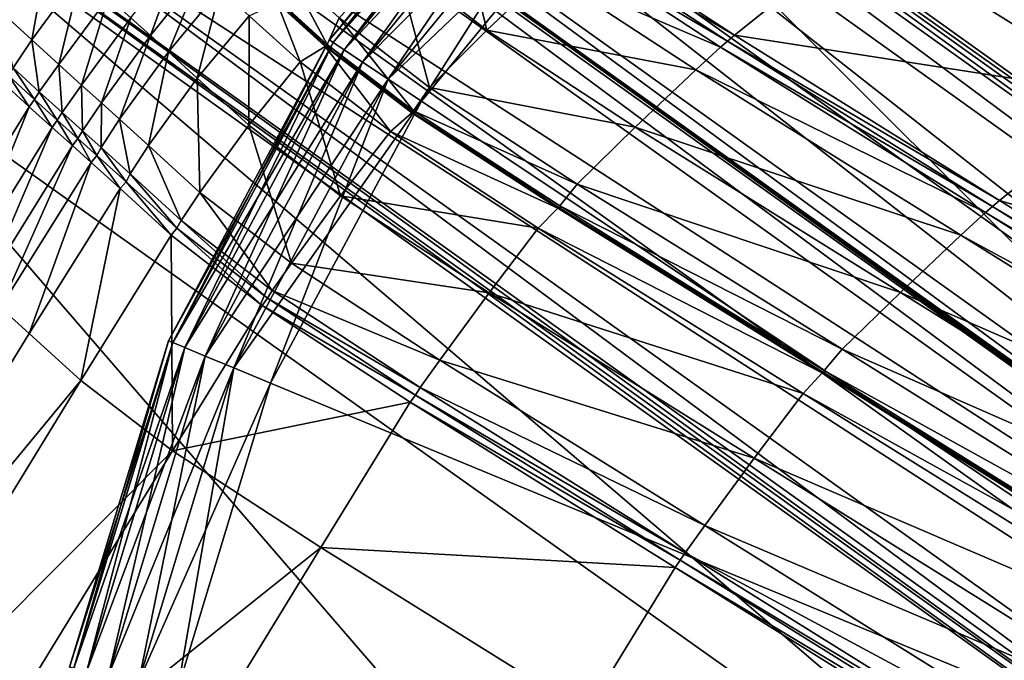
# Model space of a CAD drawing. Header units: millimetres. Extents: x 2387 to 13955, y -4964 to 364.
# Tile 742 of 1056: x 2475 to 2495, y 202 to 215. Entities that reach past the tile are written whole.
import ezdxf

# ---------------------------------------------------------------- set-up
doc = ezdxf.new("R2010")
doc.units = ezdxf.units.MM
doc.header["$MEASUREMENT"] = 0
doc.layers.add('Predefinito', color=7, linetype='Continuous', true_color=0x000000)

# ---------------------------------------------------------------- blocks, each defined once
blk = doc.blocks.new('Blocco 09')
at = {"layer": 'Predefinito'}
for points in [[(-910.268, -26.772, 715.803), (-922.193, -33.879, 715.784), (-891.628, -56.28, 600.117)], [(-922.193, -33.879, 715.784), (-930.131, -39.888, 715.776), (-899.566, -61.884, 600.109)], [(-899.566, -61.884, 600.109), (-891.628, -56.28, 600.117), (-922.193, -33.879, 715.784)], [(-899.566, -61.884, 600.109), (-930.131, -39.888, 715.776), (-932.948, -41.88, 715.754)], [(-902.384, -63.742, 600.086), (-932.948, -41.88, 715.754), (-933.147, -41.932, 715.74)], [(-932.948, -41.88, 715.754), (-902.384, -63.742, 600.086), (-899.566, -61.884, 600.109)], [(-933.147, -41.932, 715.74), (-933.229, -42.121, 715.754), (-902.665, -63.982, 600.086)], [(-933.147, -41.932, 715.74), (-902.583, -63.793, 600.071), (-902.384, -63.742, 600.086)], [(-902.665, -63.982, 600.086), (-902.583, -63.793, 600.071), (-933.147, -41.932, 715.74)], [(-933.229, -42.121, 715.754), (-933.657, -42.699, 715.776), (-903.092, -64.561, 600.109)], [(-903.092, -64.561, 600.109), (-902.665, -63.982, 600.086), (-933.229, -42.121, 715.754)], [(-933.657, -42.699, 715.776), (-934.895, -43.92, 715.784), (-904.33, -65.782, 600.117)], [(-904.33, -65.782, 600.117), (-903.092, -64.561, 600.109), (-933.657, -42.699, 715.776)], [(-934.895, -43.92, 715.784), (-936.365, -44.877, 715.73), (-905.8, -66.738, 600.06)], [(-905.8, -66.738, 600.06), (-904.33, -65.782, 600.117), (-934.895, -43.92, 715.784)], [(-906.968, -66.565, 599.891), (-907.417, -66.128, 599.779), (-937.976, -44.272, 715.46)], [(-937.976, -44.272, 715.46), (-937.529, -44.706, 715.568), (-906.968, -66.565, 599.891)], [(-937.49, -44.661, 715.568), (-937.976, -44.272, 715.46), (-907.417, -66.128, 599.779)], [(-906.612, -67.657, 600.06), (-906.968, -66.565, 599.891), (-937.529, -44.706, 715.568)], [(-937.529, -44.706, 715.568), (-937.177, -45.796, 715.73), (-906.612, -67.657, 600.06)], [(-936.365, -44.877, 715.73), (-937.49, -44.661, 715.568), (-906.929, -66.52, 599.891)], [(-907.417, -66.128, 599.779), (-906.929, -66.52, 599.891), (-937.49, -44.661, 715.568)], [(-906.929, -66.52, 599.891), (-905.8, -66.738, 600.06), (-936.365, -44.877, 715.73)], [(-906.612, -67.657, 600.06), (-937.177, -45.796, 715.73), (-937.945, -47.372, 715.784)], [(-907.38, -69.235, 600.117), (-937.945, -47.372, 715.784), (-939.005, -48.751, 715.776)], [(-937.945, -47.372, 715.784), (-907.38, -69.235, 600.117), (-906.612, -67.657, 600.06)], [(-906.144, -47.925, 12.172), (-913.983, -54.168, 12.215), (-919.512, -50.713, 12.215)], [(-939.005, -48.751, 715.776), (-939.526, -49.247, 715.754), (-908.961, -71.109, 600.086)], [(-939.005, -48.751, 715.776), (-908.439, -70.613, 600.109), (-907.38, -69.235, 600.117)], [(-908.961, -71.109, 600.086), (-908.439, -70.613, 600.109), (-939.005, -48.751, 715.776)], [(-939.526, -49.247, 715.754), (-939.702, -49.352, 715.739), (-909.138, -71.213, 600.07)], [(-909.138, -71.213, 600.07), (-908.961, -71.109, 600.086), (-939.526, -49.247, 715.754)], [(-939.702, -49.352, 715.739), (-939.73, -49.556, 715.754), (-909.165, -71.417, 600.086)], [(-909.165, -71.417, 600.086), (-909.138, -71.213, 600.07), (-939.702, -49.352, 715.739)], [(-939.73, -49.556, 715.754), (-941.346, -52.599, 715.776), (-910.61, -74.461, 600.109)], [(-910.61, -74.461, 600.109), (-909.165, -71.417, 600.086), (-939.73, -49.556, 715.754)], [(-927.375, -52.778, 12.261), (-929.286, -51.302, 12.529), (-928.019, -50.113, 12.57)], [(-928.019, -50.113, 12.57), (-926.112, -51.586, 12.304), (-927.375, -52.778, 12.261)], [(-925.443, -50.995, 12.52), (-925.305, -50.865, 12.433), (-922.216, -52.884, 12.346)], [(-919.512, -50.713, 12.215), (-922.216, -52.884, 12.346), (-925.305, -50.865, 12.433)], [(-922.216, -52.884, 12.346), (-919.512, -50.713, 12.215), (-913.983, -54.168, 12.215)], [(-936.862, -52.985, 13.516), (-937.517, -52.387, 13.908), (-936.502, -50.976, 13.874)], [(-936.502, -50.976, 13.874), (-935.837, -51.581, 13.474), (-936.862, -52.985, 13.516)], [(-926.112, -51.586, 12.304), (-925.59, -51.113, 12.433), (-922.502, -53.134, 12.346)], [(-925.59, -51.113, 12.433), (-925.443, -50.995, 12.52), (-922.357, -53.012, 12.433)], [(-922.357, -53.012, 12.433), (-922.502, -53.134, 12.346), (-925.59, -51.113, 12.433)], [(-922.216, -52.884, 12.346), (-922.357, -53.012, 12.433), (-925.443, -50.995, 12.52)], [(-934.39, -52.895, 13.435), (-934.798, -52.525, 13.428), (-933.765, -51.177, 13.743)], [(-933.765, -51.177, 13.743), (-933.334, -51.568, 13.745), (-934.39, -52.895, 13.435)], [(-928.574, -53.975, 12.574), (-930.459, -52.523, 12.833), (-929.286, -51.302, 12.529)], [(-929.286, -51.302, 12.529), (-927.375, -52.778, 12.261), (-928.574, -53.975, 12.574)], [(-936.301, -53.497, 13.423), (-936.862, -52.985, 13.516), (-935.837, -51.581, 13.474)], [(-935.837, -51.581, 13.474), (-935.27, -52.096, 13.38), (-936.301, -53.497, 13.423)], [(-934.015, -53.235, 13.217), (-934.39, -52.895, 13.435), (-933.334, -51.568, 13.745)], [(-933.334, -51.568, 13.745), (-932.938, -51.928, 13.519), (-934.015, -53.235, 13.217)], [(-930.71, -53.08, 13.747), (-931.71, -52.169, 14.072), (-931.519, -51.558, 13.177)], [(-931.519, -51.558, 13.177), (-930.459, -52.523, 12.833), (-930.71, -53.08, 13.747)], [(-927.375, -52.778, 12.261), (-926.112, -51.586, 12.304), (-923.02, -53.61, 12.215)], [(-922.502, -53.134, 12.346), (-923.02, -53.61, 12.215), (-926.112, -51.586, 12.304)], [(-933.417, -53.779, 12.879), (-934.015, -53.235, 13.217), (-932.938, -51.928, 13.519)], [(-932.938, -51.928, 13.519), (-932.332, -52.479, 13.177), (-933.417, -53.779, 12.879)], [(-935.827, -53.926, 13.472), (-936.301, -53.497, 13.423), (-935.27, -52.096, 13.38)], [(-935.27, -52.096, 13.38), (-934.798, -52.525, 13.428), (-935.827, -53.926, 13.472)], [(-931.272, -53.444, 12.833), (-932.332, -52.479, 13.177), (-931.749, -52.214, 14.072)], [(-931.749, -52.214, 14.072), (-930.75, -53.125, 13.747), (-931.272, -53.444, 12.833)], [(-930.75, -53.125, 13.747), (-931.749, -52.214, 14.072), (-931.574, -52.329, 14.668)], [(-931.71, -52.169, 14.072), (-930.71, -53.08, 13.747), (-930.615, -53.204, 14.356)], [(-930.615, -53.204, 14.356), (-931.574, -52.329, 14.668), (-931.71, -52.169, 14.072)], [(-931.574, -52.329, 14.668), (-930.615, -53.204, 14.356), (-930.75, -53.125, 13.747)], [(-937.517, -52.387, 13.908), (-936.862, -52.985, 13.516), (-937.254, -53.568, 13.639)], [(-935.414, -54.299, 13.478), (-935.827, -53.926, 13.472), (-934.798, -52.525, 13.428)], [(-934.798, -52.525, 13.428), (-934.39, -52.895, 13.435), (-935.414, -54.299, 13.478)], [(-932.337, -54.761, 12.529), (-933.417, -53.779, 12.879), (-932.332, -52.479, 13.177)], [(-932.332, -52.479, 13.177), (-931.272, -53.444, 12.833), (-932.337, -54.761, 12.529)], [(-928.904, -54.462, 13.514), (-930.71, -53.08, 13.747), (-930.459, -52.523, 12.833)], [(-930.459, -52.523, 12.833), (-928.574, -53.975, 12.574), (-928.904, -54.462, 13.514)], [(-941.346, -52.599, 715.776), (-946.288, -61.223, 715.784), (-915.041, -83.085, 600.117)], [(-915.041, -83.085, 600.117), (-910.61, -74.461, 600.109), (-941.346, -52.599, 715.776)], [(-935.035, -54.641, 13.258), (-935.414, -54.299, 13.478), (-934.39, -52.895, 13.435)], [(-934.39, -52.895, 13.435), (-934.015, -53.235, 13.217), (-935.035, -54.641, 13.258)], [(-928.574, -53.975, 12.574), (-927.375, -52.778, 12.261), (-924.281, -54.804, 12.172)], [(-923.02, -53.61, 12.215), (-924.281, -54.804, 12.172), (-927.375, -52.778, 12.261)], [(-922.357, -53.012, 12.433), (-922.216, -52.884, 12.346), (-916.69, -56.334, 12.346)], [(-913.983, -54.168, 12.215), (-916.69, -56.334, 12.346), (-922.216, -52.884, 12.346)], [(-936.709, -54.069, 13.552), (-937.254, -53.568, 13.639), (-936.862, -52.985, 13.516)], [(-936.862, -52.985, 13.516), (-936.301, -53.497, 13.423), (-936.709, -54.069, 13.552)], [(-929.386, -54.896, 12.574), (-931.272, -53.444, 12.833), (-930.75, -53.125, 13.747)], [(-930.75, -53.125, 13.747), (-928.944, -54.507, 13.514), (-929.386, -54.896, 12.574)], [(-928.944, -54.507, 13.514), (-930.75, -53.125, 13.747), (-930.615, -53.204, 14.356)], [(-930.71, -53.08, 13.747), (-928.904, -54.462, 13.514), (-928.863, -54.539, 14.141)], [(-928.863, -54.539, 14.141), (-930.615, -53.204, 14.356), (-930.71, -53.08, 13.747)], [(-923.02, -53.61, 12.215), (-922.502, -53.134, 12.346), (-916.977, -56.583, 12.346)], [(-922.502, -53.134, 12.346), (-922.357, -53.012, 12.433), (-916.833, -56.461, 12.433)], [(-916.833, -56.461, 12.433), (-916.977, -56.583, 12.346), (-922.502, -53.134, 12.346)], [(-916.69, -56.334, 12.346), (-916.833, -56.461, 12.433), (-922.357, -53.012, 12.433)], [(-934.435, -55.186, 12.92), (-935.035, -54.641, 13.258), (-934.015, -53.235, 13.217)], [(-934.015, -53.235, 13.217), (-933.417, -53.779, 12.879), (-934.435, -55.186, 12.92)], [(-930.615, -53.204, 14.356), (-928.863, -54.539, 14.141), (-928.944, -54.507, 13.514)], [(-936.811, -54.225, 13.638), (-937.344, -53.732, 13.721), (-937.254, -53.568, 13.639)], [(-937.254, -53.568, 13.639), (-936.709, -54.069, 13.552), (-936.811, -54.225, 13.638)], [(-936.234, -54.499, 13.602), (-936.709, -54.069, 13.552), (-936.301, -53.497, 13.423)], [(-936.301, -53.497, 13.423), (-935.827, -53.926, 13.472), (-936.234, -54.499, 13.602)], [(-930.426, -56.237, 12.261), (-932.337, -54.761, 12.529), (-931.272, -53.444, 12.833)], [(-931.272, -53.444, 12.833), (-929.386, -54.896, 12.574), (-930.426, -56.237, 12.261)], [(-936.918, -54.378, 13.552), (-937.462, -53.878, 13.639), (-937.344, -53.732, 13.721)], [(-937.344, -53.732, 13.721), (-936.811, -54.225, 13.638), (-936.918, -54.378, 13.552)], [(-933.359, -56.166, 12.57), (-934.435, -55.186, 12.92), (-933.417, -53.779, 12.879)], [(-933.417, -53.779, 12.879), (-932.337, -54.761, 12.529), (-933.359, -56.166, 12.57)], [(-924.281, -54.804, 12.172), (-923.02, -53.61, 12.215), (-917.494, -57.061, 12.215)], [(-916.977, -56.583, 12.346), (-917.494, -57.061, 12.215), (-923.02, -53.61, 12.215)], [(-937.462, -53.878, 13.639), (-936.918, -54.378, 13.552), (-938.797, -57.417, 13.424)], [(-935.81, -54.879, 13.606), (-936.234, -54.499, 13.602), (-935.827, -53.926, 13.472)], [(-935.827, -53.926, 13.472), (-935.414, -54.299, 13.478), (-935.81, -54.879, 13.606)], [(-928.904, -54.462, 13.514), (-928.574, -53.975, 12.574), (-925.491, -55.991, 12.488)], [(-924.281, -54.804, 12.172), (-925.491, -55.991, 12.488), (-928.574, -53.975, 12.574)], [(-936.334, -54.656, 13.688), (-936.811, -54.225, 13.638), (-936.709, -54.069, 13.552)], [(-936.709, -54.069, 13.552), (-936.234, -54.499, 13.602), (-936.334, -54.656, 13.688)], [(-916.69, -56.334, 12.346), (-913.983, -54.168, 12.215), (-904.767, -59.925, 12.215)], [(-938.32, -57.845, 13.472), (-938.797, -57.417, 13.424), (-936.918, -54.378, 13.552)], [(-936.918, -54.378, 13.552), (-936.442, -54.809, 13.602), (-938.32, -57.845, 13.472)], [(-936.442, -54.809, 13.602), (-936.918, -54.378, 13.552), (-936.811, -54.225, 13.638)], [(-936.811, -54.225, 13.638), (-936.334, -54.656, 13.688), (-936.442, -54.809, 13.602)], [(-935.42, -55.229, 13.383), (-935.81, -54.879, 13.606), (-935.414, -54.299, 13.478)], [(-935.414, -54.299, 13.478), (-935.035, -54.641, 13.258), (-935.42, -55.229, 13.383)], [(-935.903, -55.041, 13.691), (-936.334, -54.656, 13.688), (-936.234, -54.499, 13.602)], [(-936.234, -54.499, 13.602), (-935.81, -54.879, 13.606), (-935.903, -55.041, 13.691)], [(-929.386, -54.896, 12.574), (-928.944, -54.507, 13.514), (-925.894, -56.494, 13.436)], [(-925.834, -56.507, 14.069), (-925.894, -56.494, 13.436), (-928.944, -54.507, 13.514)], [(-928.944, -54.507, 13.514), (-928.863, -54.539, 14.141), (-925.834, -56.507, 14.069)], [(-928.863, -54.539, 14.141), (-928.904, -54.462, 13.514), (-925.854, -56.449, 13.436)], [(-925.491, -55.991, 12.488), (-925.854, -56.449, 13.436), (-928.904, -54.462, 13.514)], [(-925.854, -56.449, 13.436), (-925.834, -56.507, 14.069), (-928.863, -54.539, 14.141)], [(-937.903, -58.22, 13.478), (-938.32, -57.845, 13.472), (-936.442, -54.809, 13.602)], [(-936.442, -54.809, 13.602), (-936.018, -55.189, 13.606), (-937.903, -58.22, 13.478)], [(-936.018, -55.189, 13.606), (-936.442, -54.809, 13.602), (-936.334, -54.656, 13.688)], [(-936.334, -54.656, 13.688), (-935.903, -55.041, 13.691), (-936.018, -55.189, 13.606)], [(-934.816, -55.777, 13.043), (-935.42, -55.229, 13.383), (-935.035, -54.641, 13.258)], [(-935.035, -54.641, 13.258), (-934.435, -55.186, 12.92), (-934.816, -55.777, 13.043)], [(-931.452, -57.64, 12.304), (-933.359, -56.166, 12.57), (-932.337, -54.761, 12.529)], [(-932.337, -54.761, 12.529), (-930.426, -56.237, 12.261), (-931.452, -57.64, 12.304)], [(-925.491, -55.991, 12.488), (-924.281, -54.804, 12.172), (-918.755, -58.255, 12.172)], [(-917.494, -57.061, 12.215), (-918.755, -58.255, 12.172), (-924.281, -54.804, 12.172)], [(-935.506, -55.396, 13.466), (-935.903, -55.041, 13.691), (-935.81, -54.879, 13.606)], [(-935.81, -54.879, 13.606), (-935.42, -55.229, 13.383), (-935.506, -55.396, 13.466)], [(-930.426, -56.237, 12.261), (-929.386, -54.896, 12.574), (-926.304, -56.912, 12.488)], [(-925.894, -56.494, 13.436), (-926.304, -56.912, 12.488), (-929.386, -54.896, 12.574)], [(-937.52, -58.565, 13.257), (-937.903, -58.22, 13.478), (-936.018, -55.189, 13.606)], [(-936.018, -55.189, 13.606), (-935.628, -55.539, 13.383), (-937.52, -58.565, 13.257)], [(-935.628, -55.539, 13.383), (-936.018, -55.189, 13.606), (-935.903, -55.041, 13.691)], [(-935.903, -55.041, 13.691), (-935.506, -55.396, 13.466), (-935.628, -55.539, 13.383)], [(-933.749, -56.751, 12.696), (-934.816, -55.777, 13.043), (-934.435, -55.186, 12.92)], [(-934.435, -55.186, 12.92), (-933.359, -56.166, 12.57), (-933.749, -56.751, 12.696)], [(-935.024, -56.087, 13.043), (-935.628, -55.539, 13.383), (-935.506, -55.396, 13.466)], [(-934.9, -55.945, 13.125), (-935.506, -55.396, 13.466), (-935.42, -55.229, 13.383)], [(-935.506, -55.396, 13.466), (-934.9, -55.945, 13.125), (-935.024, -56.087, 13.043)], [(-935.42, -55.229, 13.383), (-934.816, -55.777, 13.043), (-934.9, -55.945, 13.125)], [(-936.919, -59.112, 12.918), (-937.52, -58.565, 13.257), (-935.628, -55.539, 13.383)], [(-935.628, -55.539, 13.383), (-935.024, -56.087, 13.043), (-936.919, -59.112, 12.918)], [(-933.839, -56.915, 12.78), (-934.9, -55.945, 13.125), (-934.816, -55.777, 13.043)], [(-934.816, -55.777, 13.043), (-933.749, -56.751, 12.696), (-933.839, -56.915, 12.78)], [(-933.957, -57.06, 12.696), (-935.024, -56.087, 13.043), (-934.9, -55.945, 13.125)], [(-934.9, -55.945, 13.125), (-933.839, -56.915, 12.78), (-933.957, -57.06, 12.696)], [(-925.854, -56.449, 13.436), (-925.491, -55.991, 12.488), (-919.969, -59.437, 12.488)], [(-918.755, -58.255, 12.172), (-919.969, -59.437, 12.488), (-925.491, -55.991, 12.488)], [(-935.843, -60.089, 12.569), (-936.919, -59.112, 12.918), (-935.024, -56.087, 13.043)], [(-935.024, -56.087, 13.043), (-933.957, -57.06, 12.696), (-935.843, -60.089, 12.569)], [(-931.855, -58.215, 12.433), (-933.749, -56.751, 12.696), (-933.359, -56.166, 12.57)], [(-933.359, -56.166, 12.57), (-931.452, -57.64, 12.304), (-931.855, -58.215, 12.433)], [(-931.452, -57.64, 12.304), (-930.426, -56.237, 12.261), (-927.332, -58.262, 12.172)], [(-926.304, -56.912, 12.488), (-927.332, -58.262, 12.172), (-930.426, -56.237, 12.261)], [(-919.969, -59.437, 12.488), (-920.346, -59.883, 13.436), (-925.854, -56.449, 13.436)], [(-925.834, -56.507, 14.069), (-925.854, -56.449, 13.436), (-920.346, -59.883, 13.436)], [(-916.833, -56.461, 12.433), (-916.69, -56.334, 12.346), (-907.481, -62.084, 12.346)], [(-904.767, -59.925, 12.215), (-907.481, -62.084, 12.346), (-916.69, -56.334, 12.346)], [(-926.304, -56.912, 12.488), (-925.894, -56.494, 13.436), (-920.386, -59.928, 13.436)], [(-925.894, -56.494, 13.436), (-925.834, -56.507, 14.069), (-920.335, -59.934, 14.069)], [(-920.335, -59.934, 14.069), (-920.386, -59.928, 13.436), (-925.894, -56.494, 13.436)], [(-920.346, -59.883, 13.436), (-920.335, -59.934, 14.069), (-925.834, -56.507, 14.069)], [(-917.494, -57.061, 12.215), (-916.977, -56.583, 12.346), (-907.768, -62.333, 12.346)], [(-916.977, -56.583, 12.346), (-916.833, -56.461, 12.433), (-907.626, -62.208, 12.433)], [(-907.626, -62.208, 12.433), (-907.768, -62.333, 12.346), (-916.977, -56.583, 12.346)], [(-907.481, -62.084, 12.346), (-907.626, -62.208, 12.433), (-916.833, -56.461, 12.433)], [(-931.952, -58.374, 12.52), (-933.839, -56.915, 12.78), (-933.749, -56.751, 12.696)], [(-933.749, -56.751, 12.696), (-931.855, -58.215, 12.433), (-931.952, -58.374, 12.52)], [(-933.935, -61.557, 12.304), (-935.843, -60.089, 12.569), (-933.957, -57.06, 12.696)], [(-932.062, -58.524, 12.433), (-933.957, -57.06, 12.696), (-933.839, -56.915, 12.78)], [(-933.957, -57.06, 12.696), (-932.062, -58.524, 12.433), (-933.935, -61.557, 12.304)], [(-933.839, -56.915, 12.78), (-931.952, -58.374, 12.52), (-932.062, -58.524, 12.433)], [(-927.332, -58.262, 12.172), (-926.304, -56.912, 12.488), (-920.782, -60.358, 12.488)], [(-920.386, -59.928, 13.436), (-920.782, -60.358, 12.488), (-926.304, -56.912, 12.488)], [(-918.755, -58.255, 12.172), (-917.494, -57.061, 12.215), (-908.283, -62.813, 12.215)], [(-907.768, -62.333, 12.346), (-908.283, -62.813, 12.215), (-917.494, -57.061, 12.215)], [(-931.855, -58.215, 12.433), (-931.452, -57.64, 12.304), (-928.36, -59.664, 12.215)], [(-927.332, -58.262, 12.172), (-928.36, -59.664, 12.215), (-931.452, -57.64, 12.304)], [(-931.952, -58.374, 12.52), (-931.855, -58.215, 12.433), (-928.768, -60.236, 12.346)], [(-928.36, -59.664, 12.215), (-928.768, -60.236, 12.346), (-931.855, -58.215, 12.433)], [(-928.36, -59.664, 12.215), (-927.332, -58.262, 12.172), (-921.806, -61.712, 12.172)], [(-920.782, -60.358, 12.488), (-921.806, -61.712, 12.172), (-927.332, -58.262, 12.172)], [(-919.969, -59.437, 12.488), (-918.755, -58.255, 12.172), (-909.544, -64.006, 12.172)], [(-908.283, -62.813, 12.215), (-909.544, -64.006, 12.172), (-918.755, -58.255, 12.172)], [(-932.062, -58.524, 12.433), (-931.952, -58.374, 12.52), (-928.868, -60.393, 12.433)], [(-928.768, -60.236, 12.346), (-928.868, -60.393, 12.433), (-931.952, -58.374, 12.52)], [(-937.52, -58.565, 13.257), (-936.919, -59.112, 12.918), (-942.313, -67.932, 12.874)], [(-933.935, -61.557, 12.304), (-932.062, -58.524, 12.433), (-928.975, -60.545, 12.346)], [(-928.868, -60.393, 12.433), (-928.975, -60.545, 12.346), (-932.062, -58.524, 12.433)], [(-942.313, -67.932, 12.874), (-936.919, -59.112, 12.918), (-935.843, -60.089, 12.569)], [(-920.346, -59.883, 13.436), (-919.969, -59.437, 12.488), (-910.767, -65.181, 12.488)], [(-909.544, -64.006, 12.172), (-910.767, -65.181, 12.488), (-919.969, -59.437, 12.488)], [(-928.768, -60.236, 12.346), (-928.36, -59.664, 12.215), (-922.834, -63.113, 12.215)], [(-921.806, -61.712, 12.172), (-922.834, -63.113, 12.215), (-928.36, -59.664, 12.215)], [(-920.782, -60.358, 12.488), (-920.386, -59.928, 13.436), (-911.206, -65.652, 13.436)], [(-911.169, -65.644, 14.069), (-911.206, -65.652, 13.436), (-920.386, -59.928, 13.436)], [(-920.386, -59.928, 13.436), (-920.335, -59.934, 14.069), (-911.169, -65.644, 14.069)], [(-920.335, -59.934, 14.069), (-920.346, -59.883, 13.436), (-911.166, -65.607, 13.436)], [(-910.767, -65.181, 12.488), (-911.166, -65.607, 13.436), (-920.346, -59.883, 13.436)], [(-911.166, -65.607, 13.436), (-911.169, -65.644, 14.069), (-920.335, -59.934, 14.069)], [(-935.843, -60.089, 12.569), (-941.234, -68.903, 12.525), (-942.313, -67.932, 12.874)], [(-941.234, -68.903, 12.525), (-935.843, -60.089, 12.569), (-933.935, -61.557, 12.304)], [(-928.868, -60.393, 12.433), (-928.768, -60.236, 12.346), (-923.243, -63.685, 12.346)], [(-922.834, -63.113, 12.215), (-923.243, -63.685, 12.346), (-928.768, -60.236, 12.346)], [(-921.806, -61.712, 12.172), (-920.782, -60.358, 12.488), (-911.58, -66.101, 12.488)], [(-911.206, -65.652, 13.436), (-911.58, -66.101, 12.488), (-920.782, -60.358, 12.488)], [(-928.975, -60.545, 12.346), (-930.84, -63.577, 12.215), (-933.935, -61.557, 12.304)], [(-930.84, -63.577, 12.215), (-928.975, -60.545, 12.346), (-923.45, -63.994, 12.346)], [(-928.975, -60.545, 12.346), (-928.868, -60.393, 12.433), (-923.345, -63.84, 12.433)], [(-923.345, -63.84, 12.433), (-923.45, -63.994, 12.346), (-928.975, -60.545, 12.346)], [(-923.243, -63.685, 12.346), (-923.345, -63.84, 12.433), (-928.868, -60.393, 12.433)], [(-946.288, -61.223, 715.784), (-951.975, -73.781, 715.784), (-920.217, -95.641, 600.117)], [(-920.217, -95.641, 600.117), (-915.041, -83.085, 600.117), (-946.288, -61.223, 715.784)], [(-933.935, -61.557, 12.304), (-939.322, -70.361, 12.26), (-941.234, -68.903, 12.525)], [(-939.322, -70.361, 12.26), (-933.935, -61.557, 12.304), (-930.84, -63.577, 12.215)], [(-922.834, -63.113, 12.215), (-921.806, -61.712, 12.172), (-912.595, -67.462, 12.172)], [(-911.58, -66.101, 12.488), (-912.595, -67.462, 12.172), (-921.806, -61.712, 12.172)], [(-923.243, -63.685, 12.346), (-922.834, -63.113, 12.215), (-913.623, -68.863, 12.215)], [(-912.595, -67.462, 12.172), (-913.623, -68.863, 12.215), (-922.834, -63.113, 12.215)], [(-930.84, -63.577, 12.215), (-936.216, -72.372, 12.172), (-939.322, -70.361, 12.26)], [(-936.216, -72.372, 12.172), (-930.84, -63.577, 12.215), (-925.307, -67.022, 12.215)], [(-923.45, -63.994, 12.346), (-925.307, -67.022, 12.215), (-930.84, -63.577, 12.215)], [(-923.45, -63.994, 12.346), (-923.345, -63.84, 12.433), (-914.139, -69.586, 12.433)], [(-923.345, -63.84, 12.433), (-923.243, -63.685, 12.346), (-914.035, -69.432, 12.346)], [(-914.035, -69.432, 12.346), (-914.139, -69.586, 12.433), (-923.345, -63.84, 12.433)], [(-913.623, -68.863, 12.215), (-914.035, -69.432, 12.346), (-923.243, -63.685, 12.346)], [(-925.307, -67.022, 12.215), (-923.45, -63.994, 12.346), (-914.242, -69.741, 12.346)], [(-914.139, -69.586, 12.433), (-914.242, -69.741, 12.346), (-923.45, -63.994, 12.346)]]:
    blk.add_3dface(points, dxfattribs=at)

msp = doc.modelspace()

# ---------------------------------------------------------------- linework, layer by layer
at = {"layer": 'Predefinito'}
for points in [[(2492.704, 222.609), (2498.583, 225.752), (2511.596, 194.336)], [(2498.583, 225.752, 12), (2492.704, 222.609, 12), (2511.596, 194.336, 12)], [(2487.551, 218.381), (2492.704, 222.609), (2511.596, 194.336)], [(2492.704, 222.609, 12), (2487.551, 218.381, 12), (2511.596, 194.336, 12)], [(2485.923, 220.009, 2), (2481.408, 214.507, 2), (2481.408, 214.507, 6)], [(2481.408, 214.507, 6), (2485.923, 220.009, 6), (2485.923, 220.009, 2)], [(2485.923, 220.009, 6), (2481.408, 214.507, 6), (2481.408, 214.507, 10)], [(2481.408, 214.507, 10), (2485.923, 220.009, 10), (2485.923, 220.009, 6)], [(2481.484, 214.456, 1.28), (2481.408, 214.507, 2), (2485.923, 220.009, 2)], [(2485.988, 219.944, 10.72), (2485.923, 220.009, 10), (2481.408, 214.507, 10)], [(2481.408, 214.507, 10), (2481.484, 214.456, 10.72), (2485.988, 219.944, 10.72)], [(2485.923, 220.009, 2), (2485.988, 219.944, 1.28), (2481.484, 214.456, 1.28)], [(2481.714, 214.303, 0.72), (2481.484, 214.456, 1.28), (2485.988, 219.944, 1.28)], [(2486.183, 219.749, 11.28), (2485.988, 219.944, 10.72), (2481.484, 214.456, 10.72)], [(2485.988, 219.944, 1.28), (2486.183, 219.749, 0.72), (2481.714, 214.303, 0.72)], [(2481.484, 214.456, 10.72), (2481.714, 214.303, 11.28), (2486.183, 219.749, 11.28)], [(2482.097, 214.047, 0.32), (2481.714, 214.303, 0.72), (2486.183, 219.749, 0.72)], [(2486.509, 219.423, 11.68), (2486.183, 219.749, 11.28), (2481.714, 214.303, 11.28)], [(2486.183, 219.749, 0.72), (2486.509, 219.423, 0.32), (2482.097, 214.047, 0.32)], [(2481.714, 214.303, 11.28), (2482.097, 214.047, 11.68), (2486.509, 219.423, 11.68)], [(2482.633, 213.688, 0.08), (2482.097, 214.047, 0.32), (2486.509, 219.423, 0.32)], [(2486.965, 218.967, 11.92), (2486.509, 219.423, 11.68), (2482.097, 214.047, 11.68)], [(2486.509, 219.423, 0.32), (2486.965, 218.967, 0.08), (2482.633, 213.688, 0.08)], [(2482.097, 214.047, 11.68), (2482.633, 213.688, 11.92), (2486.965, 218.967, 11.92)], [(2483.323, 213.228), (2482.633, 213.688, 0.08), (2486.965, 218.967, 0.08)], [(2487.551, 218.381, 12), (2486.965, 218.967, 11.92), (2482.633, 213.688, 11.92)], [(2486.965, 218.967, 0.08), (2487.551, 218.381), (2483.323, 213.228)], [(2482.633, 213.688, 11.92), (2483.323, 213.228, 12), (2487.551, 218.381, 12)], [(2483.323, 213.228), (2487.551, 218.381), (2511.596, 194.336)], [(2487.551, 218.381, 12), (2483.323, 213.228, 12), (2511.596, 194.336, 12)], [(2481.408, 214.507, 2), (2478.052, 208.23, 2), (2478.052, 208.23, 6)], [(2478.052, 208.23, 6), (2481.408, 214.507, 6), (2481.408, 214.507, 2)], [(2481.408, 214.507, 6), (2478.052, 208.23, 6), (2478.052, 208.23, 10)], [(2478.052, 208.23, 10), (2481.408, 214.507, 10), (2481.408, 214.507, 6)], [(2478.138, 208.195, 1.28), (2478.052, 208.23, 2), (2481.408, 214.507, 2)], [(2481.484, 214.456, 10.72), (2481.408, 214.507, 10), (2478.052, 208.23, 10)], [(2478.052, 208.23, 10), (2478.138, 208.195, 10.72), (2481.484, 214.456, 10.72)], [(2481.408, 214.507, 2), (2481.484, 214.456, 1.28), (2478.138, 208.195, 1.28)], [(2478.393, 208.089, 0.72), (2478.138, 208.195, 1.28), (2481.484, 214.456, 1.28)], [(2481.714, 214.303, 11.28), (2481.484, 214.456, 10.72), (2478.138, 208.195, 10.72)], [(2481.484, 214.456, 1.28), (2481.714, 214.303, 0.72), (2478.393, 208.089, 0.72)], [(2478.138, 208.195, 10.72), (2478.393, 208.089, 11.28), (2481.714, 214.303, 11.28)], [(2478.818, 207.913, 0.32), (2478.393, 208.089, 0.72), (2481.714, 214.303, 0.72)], [(2482.097, 214.047, 11.68), (2481.714, 214.303, 11.28), (2478.393, 208.089, 11.28)], [(2481.714, 214.303, 0.72), (2482.097, 214.047, 0.32), (2478.818, 207.913, 0.32)], [(2478.393, 208.089, 11.28), (2478.818, 207.913, 11.68), (2482.097, 214.047, 11.68)], [(2479.414, 207.666, 0.08), (2478.818, 207.913, 0.32), (2482.097, 214.047, 0.32)], [(2482.633, 213.688, 11.92), (2482.097, 214.047, 11.68), (2478.818, 207.913, 11.68)], [(2482.097, 214.047, 0.32), (2482.633, 213.688, 0.08), (2479.414, 207.666, 0.08)], [(2478.818, 207.913, 11.68), (2479.414, 207.666, 11.92), (2482.633, 213.688, 11.92)], [(2480.18, 207.349), (2479.414, 207.666, 0.08), (2482.633, 213.688, 0.08)], [(2483.323, 213.228, 12), (2482.633, 213.688, 11.92), (2479.414, 207.666, 11.92)], [(2482.633, 213.688, 0.08), (2483.323, 213.228), (2480.18, 207.349)], [(2479.414, 207.666, 11.92), (2480.18, 207.349, 12), (2483.323, 213.228, 12)], [(2480.18, 207.349), (2483.323, 213.228), (2511.596, 194.336)], [(2483.323, 213.228, 12), (2480.18, 207.349, 12), (2511.596, 194.336, 12)], [(2478.052, 208.23, 2), (2475.986, 201.419, 2), (2475.986, 201.419, 6)], [(2475.986, 201.419, 6), (2478.052, 208.23, 6), (2478.052, 208.23, 2)], [(2478.052, 208.23, 6), (2475.986, 201.419, 6), (2475.986, 201.419, 10)], [(2475.986, 201.419, 10), (2478.052, 208.23, 10), (2478.052, 208.23, 6)], [(2476.077, 201.401, 1.28), (2475.986, 201.419, 2), (2478.052, 208.23, 2)], [(2478.138, 208.195, 10.72), (2478.052, 208.23, 10), (2475.986, 201.419, 10)], [(2475.986, 201.419, 10), (2476.077, 201.401, 10.72), (2478.138, 208.195, 10.72)], [(2478.052, 208.23, 2), (2478.138, 208.195, 1.28), (2476.077, 201.401, 1.28)], [(2476.348, 201.348, 0.72), (2476.077, 201.401, 1.28), (2478.138, 208.195, 1.28)], [(2478.393, 208.089, 11.28), (2478.138, 208.195, 10.72), (2476.077, 201.401, 10.72)], [(2478.138, 208.195, 1.28), (2478.393, 208.089, 0.72), (2476.348, 201.348, 0.72)], [(2476.077, 201.401, 10.72), (2476.348, 201.348, 11.28), (2478.393, 208.089, 11.28)], [(2476.8, 201.258, 0.32), (2476.348, 201.348, 0.72), (2478.393, 208.089, 0.72)], [(2478.818, 207.913, 11.68), (2478.393, 208.089, 11.28), (2476.348, 201.348, 11.28)], [(2478.393, 208.089, 0.72), (2478.818, 207.913, 0.32), (2476.8, 201.258, 0.32)], [(2476.348, 201.348, 11.28), (2476.8, 201.258, 11.68), (2478.818, 207.913, 11.68)], [(2477.432, 201.132, 0.08), (2476.8, 201.258, 0.32), (2478.818, 207.913, 0.32)], [(2479.414, 207.666, 11.92), (2478.818, 207.913, 11.68), (2476.8, 201.258, 11.68)], [(2478.818, 207.913, 0.32), (2479.414, 207.666, 0.08), (2477.432, 201.132, 0.08)], [(2476.8, 201.258, 11.68), (2477.432, 201.132, 11.92), (2479.414, 207.666, 11.92)], [(2478.245, 200.97), (2477.432, 201.132, 0.08), (2479.414, 207.666, 0.08)], [(2480.18, 207.349, 12), (2479.414, 207.666, 11.92), (2477.432, 201.132, 11.92)], [(2479.414, 207.666, 0.08), (2480.18, 207.349), (2478.245, 200.97)], [(2477.432, 201.132, 11.92), (2478.245, 200.97, 12), (2480.18, 207.349, 12)], [(2478.245, 200.97), (2480.18, 207.349), (2511.596, 194.336)], [(2480.18, 207.349, 12), (2478.245, 200.97, 12), (2511.596, 194.336, 12)]]:
    msp.add_3dface(points, dxfattribs=at)

# ---------------------------------------------------------------- block references
msp.add_blockref('Blocco 09', (3412.066, 267.493), dxfattribs=at)

doc.saveas('drawing.dxf')
